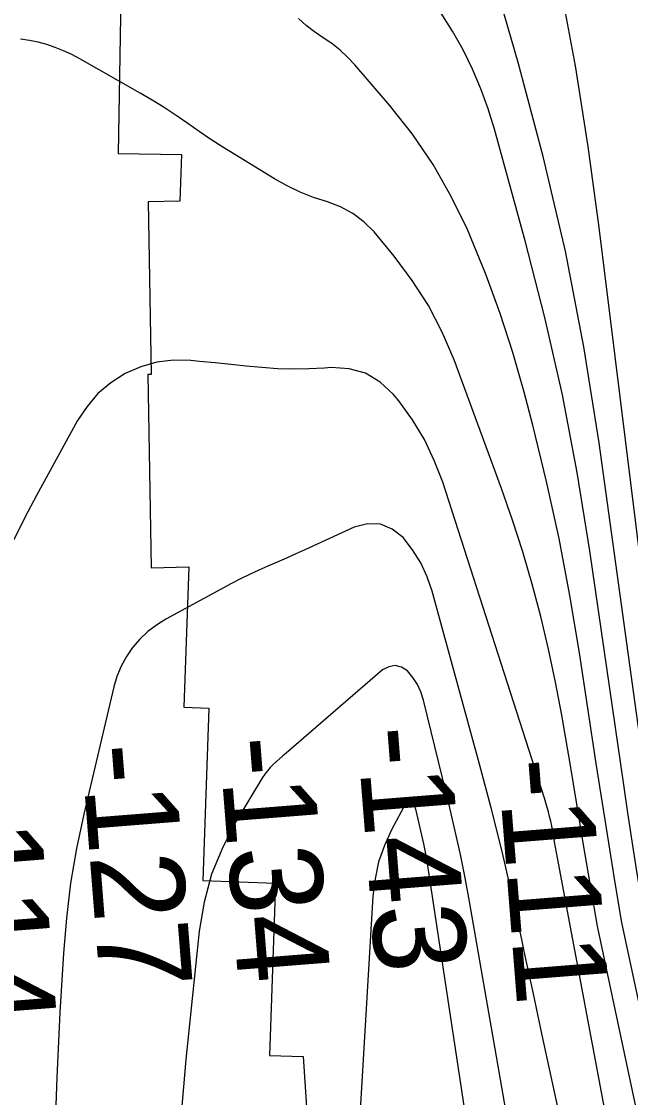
# Model space of a CAD drawing. Extents: x 3392644 to 3430565, y 576657 to 602123.
# Drawn here: x 3403450 to 3403890, y 589658 to 590437 of the extents above; entities that cross this region are included whole.
import ezdxf

# ---------------------------------------------------------------- set-up
doc = ezdxf.new("R2010")
doc.units = 0
for name, color, linetype in [('V-RIVR-RANG', 7, 'Continuous'), ('V-RRAP-RVMT', 7, 'Continuous'), ('V-TOPO-MAJR', 7, 'Continuous'), ('V-TOPO-MINR', 7, 'Continuous')]:
    doc.layers.add(name, color=color, linetype=linetype)

msp = doc.modelspace()

# ---------------------------------------------------------------- linework, layer by layer
at = {"layer": 'V-RRAP-RVMT'}
for points in [[(3403429.34, 590974.63), (3403418.44, 590850.42), (3403436.81, 590848.85), (3403427.58, 590719.32), (3403464.98, 590716.76), (3403458.1, 590587.27), (3403474.33, 590586.41), (3403469.75, 590456.75), (3403521.47, 590455.02), (3403519.41, 590341.46), (3403565.45, 590340.72), (3403564.25, 590306.79), (3403541.26, 590306.38), (3403543.43, 590181.42), (3403540.95, 590181.38), (3403543.36, 590041.36), (3403570.69, 590041.85), (3403567.13, 589940.24)], [(3403567.13, 589940.24), (3403585.13, 589939.62), (3403580.79, 589814.67), (3403633.33, 589812.87), (3403628.99, 589687.93), (3403653.52, 589687.1), (3403659.07, 589602.89), (3403662.64, 589603.12), (3403661.23, 589561.75), (3403703.18, 589560.26), (3403705.99, 589524.96), (3403704.54, 589483.18), (3403677.99, 589480.8), (3403691.26, 589330.63)]]:
    msp.add_lwpolyline(points, dxfattribs=at)
at = {"layer": 'V-TOPO-MAJR'}
for points in [[(3403836.25, 589958.48), (3403831.09, 589982.24), (3403825.52, 590005.92), (3403819.27, 590029.42), (3403812.51, 590052.77), (3403805, 590075.88), (3403796.97, 590098.84), (3403762.71, 590191.92), (3403754.13, 590211.98), (3403744.27, 590231.3), (3403732.48, 590249.5), (3403719.41, 590266.97), (3403704.76, 590284.58), (3403697.49, 590291.84), (3403689.55, 590298.07), (3403680.62, 590302.75), (3403671.01, 590306.41), (3403661.04, 590309.63), (3403651.31, 590313.39), (3403641.92, 590317.94), (3403632.76, 590323.02), (3403603.9, 590340.64), (3403595.24, 590346.06), (3403586.66, 590351.61), (3403578.2, 590357.36), (3403569.84, 590363.23), (3403561.44, 590369.06), (3403552.93, 590374.71), (3403544.24, 590380.07), (3403535.42, 590385.25), (3403491.65, 590410.02), (3403485.89, 590413.04), (3403480.02, 590415.8), (3403473.99, 590418.18), (3403467.84, 590420.31), (3403461.57, 590422), (3403455.24, 590423.37), (3403448.83, 590424.27)], [(3403961.25, 589336.37), (3403866.66, 589781.55), (3403861.49, 589811.02), (3403856.42, 589840.52), (3403851.51, 589870.04), (3403846.71, 589899.58), (3403844.94, 589910.62), (3403840.8, 589934.59), (3403836.25, 589958.48)]]:
    msp.add_lwpolyline(points, dxfattribs=at)
at = {"layer": 'V-TOPO-MINR'}
for points in [[(3404124.88, 589099.2), (3403924.15, 589835.62), (3403923.4, 589840.61), (3403922.69, 589845.6), (3403922.02, 589850.59), (3403921.37, 589855.6), (3403867.83, 590287.87), (3403859.73, 590346.51), (3403850.54, 590404.96), (3403839.72, 590463.13), (3403827.8, 590521.12), (3403811.07, 590597.15), (3403806.66, 590616.96), (3403802.18, 590636.77), (3403797.61, 590656.55), (3403792.97, 590676.32), (3403787.34, 590700.08), (3403780.4, 590731.81), (3403774.22, 590763.68), (3403769.17, 590795.75), (3403764.88, 590827.95), (3403718.15, 591232.93)], [(3404109.76, 589065.85), (3403909.47, 589831.93), (3403907.58, 589844.44), (3403905.76, 589856.95), (3403903.99, 589869.48), (3403867.8, 590131.74), (3403856.64, 590201.41), (3403843.49, 590270.66), (3403827.35, 590339.27), (3403809.22, 590407.46), (3403772.77, 590533.53)], [(3403967.35, 589396.49), (3403884.28, 589784.34), (3403879.46, 589813.13), (3403874.74, 589841.93), (3403870.18, 589870.75), (3403865.73, 589899.6), (3403853.62, 589979.63), (3403846.65, 590021.19), (3403838.82, 590062.57), (3403829.67, 590103.68), (3403819.66, 590144.61), (3403813.4, 590168.53), (3403805.22, 590197.15), (3403796.19, 590225.48), (3403785.89, 590253.36), (3403774.74, 590280.96), (3403772.45, 590286.27), (3403760.75, 590310.33), (3403747.68, 590333.53), (3403732.54, 590355.45), (3403716.03, 590376.5), (3403690.85, 590405.72), (3403685.64, 590411.23), (3403680.14, 590416.4), (3403674.19, 590421.04), (3403667.94, 590425.34), (3403661.68, 590429.62), (3403655.7, 590434.24), (3403650.13, 590439.35)], [(3404080.13, 589082.86), (3403898.16, 589802.42), (3403894.88, 589822.81), (3403891.67, 589843.22), (3403888.58, 589863.65), (3403885.58, 589884.09), (3403861.14, 590053.61), (3403851.88, 590110.27), (3403841.21, 590166.63), (3403828.43, 590222.55), (3403814.25, 590278.18), (3403792.01, 590359), (3403787.42, 590373.81), (3403782.22, 590388.38), (3403776.11, 590402.59), (3403769.39, 590416.56), (3403761.71, 590430.01), (3403753.4, 590443.02)], [(3403833.41, 589854.32), (3403832.7, 589857.68), (3403831.94, 589861.03), (3403831.11, 589864.36), (3403830.23, 589867.68), (3403829.27, 589870.98), (3403828.26, 589874.26), (3403754.49, 590103.3), (3403748.44, 590119.04), (3403741.3, 590134.18), (3403732.54, 590148.44), (3403722.69, 590162.12), (3403718.69, 590167.07), (3403709.13, 590175.79), (3403698.62, 590182.27), (3403686.67, 590185.41), (3403673.77, 590186.32), (3403668.89, 590185.92), (3403657.56, 590185.3), (3403646.24, 590185.08), (3403634.92, 590185.47), (3403623.6, 590186.27), (3403612.29, 590187.38), (3403600.98, 590188.51), (3403589.67, 590189.66), (3403578.36, 590190.82), (3403572.04, 590191.48), (3403559.67, 590191.63), (3403547.59, 590190.35), (3403535.94, 590186.93), (3403524.56, 590182.08), (3403514.21, 590175.28), (3403504.84, 590167.48), (3403496.96, 590158.18), (3403490.07, 590147.89), (3403460.31, 590093.75), (3403451.96, 590077.75), (3403444.09, 590061.53)], [(3403797.45, 589835.8), (3403789.49, 589867.48), (3403781.15, 589899.07), (3403746.87, 590024.28), (3403743.19, 590034.84), (3403738.62, 590044.93), (3403732.72, 590054.3), (3403725.94, 590063.2), (3403717.93, 590069.22), (3403709.42, 590072.89), (3403700.16, 590073.01), (3403690.4, 590070.77), (3403654.74, 590054.34), (3403648.08, 590051.31), (3403641.41, 590048.33), (3403634.7, 590045.4), (3403627.98, 590042.52), (3403621.29, 590039.58), (3403614.66, 590036.5), (3403608.12, 590033.24), (3403601.65, 590029.84), (3403554.13, 590004.05), (3403547.34, 589999.79), (3403540.98, 589995.04), (3403535.26, 589989.53), (3403529.97, 589983.52), (3403525.48, 589976.9), (3403521.61, 589969.98), (3403518.66, 589962.62), (3403516.33, 589954.96), (3403494.59, 589862.74), (3403489.39, 589837.82), (3403485.07, 589812.76), (3403482.05, 589787.52), (3403479.91, 589762.14), (3403477.4, 589718.99), (3403475.09, 589671.94), (3403473.35, 589624.87)], [(3403802.77, 589633.13), (3403773.79, 589799.51), (3403770.65, 589816.56), (3403767.28, 589833.57), (3403763.58, 589850.51), (3403759.65, 589867.4), (3403740.68, 589945.49), (3403738.76, 589951.29), (3403736.28, 589956.78), (3403732.95, 589961.8), (3403729.05, 589966.51), (3403724.63, 589969.22), (3403720.14, 589970.49), (3403715.56, 589969.61), (3403710.93, 589967.29), (3403641.05, 589907.01), (3403638.71, 589904.97), (3403636.38, 589902.92), (3403634.07, 589900.85), (3403631.77, 589898.76), (3403629.59, 589896.58), (3403627.54, 589894.28), (3403625.7, 589891.82), (3403623.99, 589889.25), (3403604.94, 589857.68), (3403595.19, 589838.78), (3403587.19, 589819.3), (3403581.83, 589798.92), (3403578.23, 589777.96), (3403568.58, 589685.08), (3403562.6, 589617.17)], [(3403742.72, 589831.74), (3403741.79, 589836.48), (3403740.79, 589841.21), (3403735.38, 589865.5), (3403734.14, 589868.77), (3403732, 589871.54), (3403730.81, 589872.12), (3403729.69, 589872.27), (3403727.72, 589870.86), (3403717.43, 589851.47), (3403712.24, 589839.96), (3403708.09, 589828.15), (3403705.49, 589815.91), (3403703.93, 589803.38), (3403681.93, 589432.1)], [(3403887.74, 589563.51), (3403837.58, 589831.25), (3403836.87, 589835.1), (3403836.17, 589838.94), (3403835.49, 589842.79), (3403834.67, 589847.56), (3403834.06, 589850.95), (3403833.41, 589854.32)], [(3403795.44, 589483.92), (3403744.33, 589822.21), (3403743.56, 589826.98), (3403742.72, 589831.74)], [(3403839.55, 589642.8), (3403833, 589672.68), (3403826.52, 589702.58), (3403820.14, 589732.49), (3403813.82, 589762.42), (3403811.8, 589772.07), (3403804.82, 589803.98), (3403797.45, 589835.8)]]:
    msp.add_lwpolyline(points, dxfattribs=at)

# ---------------------------------------------------------------- texts
at = {"layer": 'V-RIVR-RANG'}
for s, p in [('-143', (3403692.2, 589924.88)), ('-127', (3403492.58, 589912.18)), ('-134', (3403592.47, 589917.48)), ('-111', (3403794.35, 589901.78)), ('-114', (3403394.44, 589884.8))]:
    msp.add_text(s, height=67, rotation=274.53761, dxfattribs=at).set_placement(p)

doc.saveas('drawing.dxf')
